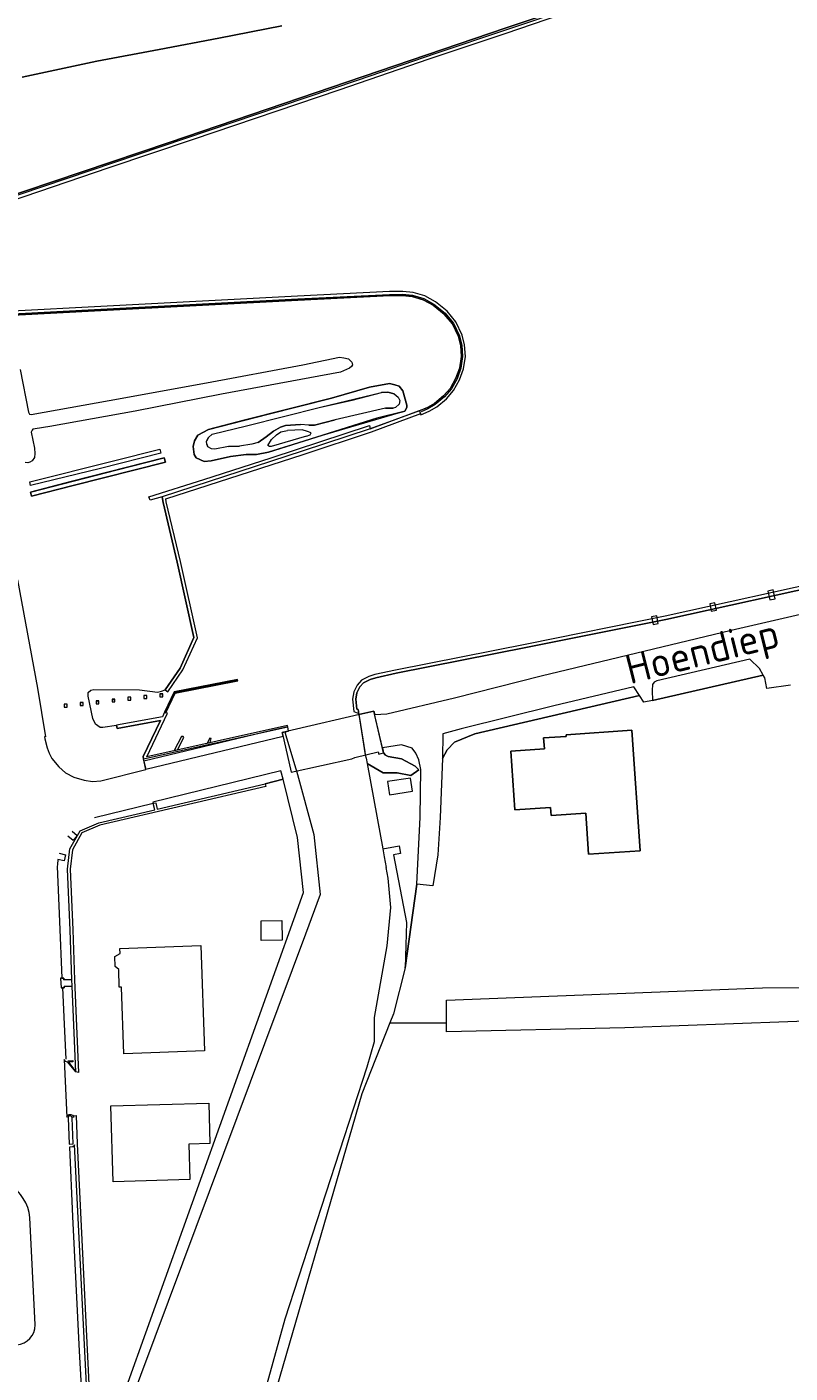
# Model space of a CAD drawing. Header units: metres. Extents: x 209813 to 223847, y 571801 to 587119.
# Tile 559 of 656: x 216815 to 216932, y 584952 to 585157. Entities that reach past the tile are written whole.
import ezdxf
from ezdxf.enums import TextEntityAlignment as Align

# ---------------------------------------------------------------- set-up
doc = ezdxf.new("R2010")
doc.units = ezdxf.units.M
for name, color, linetype, lineweight in [('B-RO-GK-BESCHOEIING-G', 8, 'GK-BESCHOEIING', 0), ('B-RO-GK-BESCHOEIING_DAMWAND-G', 8, 'GK-BESCHOEIING', 0), ('B-RO-GK-KADEMUUR-G', 8, 'Continuous', 0), ('B-RO-GK-KADEMUUR-GV', 8, 'Continuous', 0), ('B-RO-GR-GRAS-GV', 8, 'Continuous', 0), ('B-RO-GR-GROENVOORZIENING-GV', 8, 'Continuous', 0), ('B-RO-GW-TALUD_KRUIN-G', 8, 'Continuous', 0), ('B-RO-IE-MEUBILAIR_WATERWEGMEUBILAIR-S', 8, 'Continuous', 0), ('B-RO-IE-TERREINAFSCHEIDING_KUNSTMATIG_MUUR-GV', 8, 'Continuous', 0), ('B-RO-KW-KUNSTWERK_DEK-GV', 8, 'Continuous', 0), ('B-RO-KW-KUNSTWERK_STEIGER-GV', 8, 'Continuous', 0), ('B-RO-OG-BEBOUWING-GV', 8, 'Continuous', 0), ('B-RO-OG-TERREIN_CULTUURSCHEIDING-GV', 8, 'Continuous', 0), ('B-RO-OG-TERREIN_ERF-GV', 8, 'Continuous', 0), ('B-RO-OG-TOPOGRAFIE-T18', 8, 'Continuous', 0), ('B-RO-OG-WEG-GV', 8, 'Continuous', 0), ('B-RO-VH-ONVERHARD-GV', 8, 'Continuous', 0), ('B-RO-VH-VERHARDING_HALFVERHARDING-GV', 8, 'Continuous', 0), ('B-RO-VH-VERHARDING_HALFVERHARDING_GRIND-GV', 8, 'Continuous', 0), ('B-RO-VH-VERHARDING_OPEN-GV', 8, 'Continuous', 0), ('B-RO-VH-VERHARDING_TEGEL-GV', 8, 'Continuous', 0)]:
    doc.layers.add(name, color=color, linetype=linetype, lineweight=lineweight)
doc.styles.add('NLCS-ISO', font='txt')
doc.styles.add('NLCS-ISO-M200-T18', font='txt', dxfattribs={"height": 0.36})
doc.linetypes.add('GK-BESCHOEIING', pattern='A,30,-5,[1,NLCS.shx,S=1,R=0,X=0,Y=0],-5', length=40)

# ---------------------------------------------------------------- blocks, each defined once
blk = doc.blocks.new('SIE-WATER_MEERPAAL-SO')
at = {"color": 0, "linetype": 'ByBlock', "lineweight": 18}
blk.add_lwpolyline([(-1.1, -1.1), (1.1, -1.1), (1.1, 1.1), (-1.1, 1.1)], close=True, dxfattribs=at)
at = {"color": 0, "linetype": 'ByBlock', "lineweight": 18, "style": 'NLCS-ISO'}
blk.add_text('m', height=1.5, dxfattribs=at).set_placement((0, 0.3), align=Align.MIDDLE_CENTER)

msp = doc.modelspace()

# ---------------------------------------------------------------- linework, layer by layer
at = {"layer": 'B-RO-GK-BESCHOEIING-G', "flags": 128}
for points in [[(216865.985, 585052.37), (216866.074, 585051.809)], [(216866.074, 585051.809), (216866.882, 585046.656)], [(216854.625, 585049.711), (216854.791, 585049.156)], [(216854.791, 585049.156), (216856.269, 585044.212)], [(216866.882, 585046.656), (216866.955, 585046.189)], [(216866.955, 585046.189), (216867.083, 585045.713)], [(216867.083, 585045.713), (216867.238, 585044.862)], [(216856.269, 585044.212), (216856.41, 585043.74)], [(216856.41, 585043.74), (216859.062, 585034.017), (216860.062, 585024.868), (216857.791, 585018.788)], [(216867.238, 585044.862), (216869.263, 585033.772)], [(216869.263, 585033.772), (216869.614, 585031.85)], [(216869.614, 585031.85), (216869.835, 585030.641)], [(216844.811, 584894.645), (216844.444, 584912.852), (216845.217, 584922.03), (216846.828, 584930.484), (216848.93, 584939.191), (216854.712, 584960.017), (216867.258, 584998.532), (216868.384, 585002.406), (216868.353, 585006.05), (216870.311, 585016.995), (216870.847, 585022.867), (216870.435, 585027.353), (216870.137, 585028.988)], [(216869.835, 585030.641), (216870.137, 585028.988)], [(216857.791, 585018.788), (216830.552, 584945.868), (216829.104, 584942.48)]]:
    msp.add_lwpolyline(points, dxfattribs=at)
at = {"layer": 'B-RO-GK-BESCHOEIING_DAMWAND-G', "flags": 128}
msp.add_lwpolyline([(216847.344, 585057.583), (216837.8, 585055.736), (216836.414, 585052.786)], dxfattribs=at)
at = {"layer": 'B-RO-GK-KADEMUUR-G', "flags": 128}
for points in [[(216931.673, 585171.568), (216920.616, 585167.896), (216909.691, 585164.165), (216877.738, 585153.391), (216865.847, 585149.334), (216853.937, 585145.3), (216813.976, 585131.795), (216810.337, 585130.597)], [(216813.045, 585113.608), (216826.508, 585114.351), (216856.609, 585115.897), (216870.679, 585116.601), (216872.659, 585116.602), (216874.179, 585116.465), (216875.895, 585115.969), (216877.443, 585115.117), (216879.164, 585113.729), (216880.443, 585112.181), (216881.383, 585110.237), (216881.738, 585108.832), (216881.841, 585107.103), (216881.581, 585105.3), (216880.982, 585103.7), (216880.124, 585102.154), (216879.075, 585100.921), (216877.653, 585099.756), (216876.531, 585099.104), (216875.474, 585098.65)]]:
    msp.add_lwpolyline(points, dxfattribs=at)
at = {"layer": 'B-RO-GK-KADEMUUR-GV', "flags": 128}
for points in [[(216931.692, 585171.844), (216888.514, 585157.324), (216854.467, 585145.759), (216836.929, 585139.829), (216810.295, 585130.867), (216809.745, 585130.633), (216809.871, 585130.142), (216809.408, 585129.973), (216806.089, 585129.331), (216805.957, 585130.06), (216805.071, 585129.742), (216805.837, 585129.884), (216805.983, 585129.16), (216809.448, 585129.828), (216810.556, 585130.146), (216827.794, 585135.966), (216840.665, 585140.335), (216862.951, 585147.857), (216876.743, 585152.596), (216888.504, 585156.535), (216902.986, 585161.446)], [(216813.029, 585113.407), (216826.518, 585114.152), (216856.619, 585115.697), (216870.684, 585116.401), (216872.65, 585116.402), (216874.142, 585116.268), (216875.819, 585115.783), (216877.331, 585114.95), (216879.023, 585113.586), (216880.273, 585112.072), (216881.194, 585110.168), (216881.54, 585108.801), (216881.641, 585107.111), (216881.386, 585105.35), (216880.8, 585103.785), (216879.959, 585102.268), (216878.934, 585101.064), (216877.539, 585099.92), (216876.441, 585099.283), (216875.257, 585098.775), (216875.382, 585098.34), (216875.448, 585098.192), (216876.716, 585098.737), (216877.888, 585099.418), (216879.363, 585100.627), (216880.463, 585101.919), (216881.355, 585103.528), (216881.981, 585105.197), (216882.253, 585107.085), (216882.145, 585108.895), (216881.77, 585110.378), (216880.79, 585112.404), (216879.454, 585114.022), (216877.672, 585115.459), (216876.053, 585116.35), (216874.255, 585116.87), (216872.678, 585117.012), (216870.669, 585117.011), (216856.588, 585116.307), (216826.486, 585114.761), (216812.998, 585114.016)]]:
    msp.add_lwpolyline(points, dxfattribs=at)
msp.add_lwpolyline([(216836.23, 585052.709), (216835.92, 585052.011), (216828.884, 585050.726), (216828.978, 585050.216), (216835.649, 585051.47), (216832.954, 585045.966), (216833.033, 585045.573), (216855.08, 585050.481), (216855.031, 585050.718), (216833.515, 585045.925), (216836.717, 585052.569)], close=True, dxfattribs=at)
at = {"layer": 'B-RO-GR-GRAS-GV', "flags": 128}
msp.add_lwpolyline([(216842.978, 585095.953), (216841.323, 585095.097), (216840.824, 585094.204), (216840.629, 585093.332), (216840.786, 585092.124), (216841.068, 585091.6), (216842.288, 585091.051), (216843.382, 585091.152), (216846.339, 585091.826), (216848.714, 585092.131), (216850.309, 585092.101), (216852.162, 585092.482), (216860.429, 585095.089), (216872.026, 585098.463), (216872.626, 585098.62), (216873.004, 585098.764), (216873.287, 585099.288), (216873.301, 585099.665), (216872.709, 585101.857), (216872.153, 585102.541), (216871.478, 585102.785), (216870.669, 585102.96), (216867.588, 585102.402), (216861.777, 585100.716), (216848.441, 585097.384)], close=True, dxfattribs=at)
for points in [[(216843.549, 585095.238), (216848.758, 585096.492), (216860.109, 585099.358), (216869.413, 585101.579)], [(216871.368, 585101.381), (216870.378, 585101.661), (216869.413, 585101.579)], [(216871.368, 585101.381), (216871.974, 585100.857), (216872.212, 585100.348), (216872.126, 585099.798)], [(216870.051, 585099.205), (216862.324, 585097.409)], [(216870.051, 585099.205), (216871.232, 585099.207)], [(216871.574, 585099.285), (216871.232, 585099.207)], [(216871.574, 585099.285), (216872.126, 585099.798)], [(216850.541, 585093.971), (216851.794, 585094.795), (216852.904, 585095.672), (216854.003, 585096.314), (216854.731, 585096.538), (216857.042, 585096.714)], [(216858.321, 585096.602), (216857.042, 585096.714)], [(216858.321, 585096.602), (216859.195, 585096.599), (216862.324, 585097.409)], [(216843.549, 585095.238), (216842.952, 585094.741), (216842.684, 585094.145)], [(216857.934, 585094.928), (216852.543, 585093.345), (216852.321, 585093.333), (216852.062, 585093.496), (216852.598, 585094.413), (216853.371, 585095.147), (216854.057, 585095.571), (216855.036, 585095.788)], [(216857.934, 585094.928), (216858.524, 585095.133), (216858.676, 585095.405), (216858.128, 585095.642), (216857.304, 585095.888), (216855.036, 585095.788)], [(216842.705, 585093.717), (216842.684, 585094.145)], [(216842.705, 585093.717), (216842.842, 585093.295)], [(216846.027, 585093.343), (216843.935, 585092.913), (216843.412, 585092.988), (216842.842, 585093.295)], [(216846.027, 585093.343), (216847.686, 585093.368)], [(216850.541, 585093.971), (216849.585, 585093.683), (216847.686, 585093.368)], [(216939.881, 585005.693), (216906.633, 585004.498), (216879.373, 585003.861), (216879.373, 585005.184), (216870.702, 585005.256), (216866.418, 584994.385), (216851.483, 584942.91), (216849.728, 584937.652), (216848.653, 584934.127), (216847.72, 584930.571), (216846.982, 584926.973), (216846.429, 584923.336), (216845.999, 584919.672), (216845.631, 584915.995), (216848.015, 584859.813), (216851.802, 584778.619), (216855.252, 584729.444), (216858.472, 584688.858), (216864.27, 584628.386), (216868.814, 584581.473), (216874.455, 584517.352), (216879.177, 584455.915)]]:
    msp.add_lwpolyline(points, dxfattribs=at)
at = {"layer": 'B-RO-GR-GROENVOORZIENING-GV', "flags": 128}
for points in [[(216813.763, 585072.966), (216816.835, 585056.423), (216818.031, 585048.981), (216817.865, 585048.961), (216817.921, 585048.635), (216818.302, 585047.263), (216818.582, 585046.48), (216819.032, 585045.654), (216820.055, 585044.358), (216821.106, 585043.474), (216822.376, 585042.817), (216823.963, 585042.324), (216825.248, 585042.139), (216826.478, 585042.224), (216833.378, 585043.97), (216833.033, 585045.573), (216832.954, 585045.966), (216835.649, 585051.47), (216828.978, 585050.216), (216828.893, 585050.677), (216826.804, 585050.367), (216826.38, 585050.385), (216825.691, 585050.883), (216825.274, 585051.761), (216824.54, 585055.201), (216824.542, 585055.745), (216824.971, 585056.087), (216825.435, 585056.217), (216832.418, 585056.164), (216835.156, 585055.798), (216835.805, 585055.923), (216836.355, 585056.141), (216838.619, 585059.436), (216840.745, 585064.161), (216838.188, 585075.659), (216836.026, 585084.796), (216835.886, 585085.661), (216834.026, 585085.112), (216833.849, 585085.65), (216842.27, 585088.28), (216852.569, 585091.612), (216867.576, 585096.527), (216867.721, 585096.054), (216876.441, 585099.283), (216877.539, 585099.92), (216878.934, 585101.064), (216879.959, 585102.268), (216880.8, 585103.785), (216881.386, 585105.35), (216881.641, 585107.111), (216881.54, 585108.801), (216881.194, 585110.168), (216880.273, 585112.072), (216879.023, 585113.586), (216877.331, 585114.95), (216875.819, 585115.783), (216874.142, 585116.268), (216872.65, 585116.402), (216870.684, 585116.401), (216856.619, 585115.697), (216826.518, 585114.152), (216813.029, 585113.407)], [(216814.176, 585105.131), (216815.423, 585098.58), (216815.605, 585098.302), (216815.831, 585098.215), (216827.778, 585100.363), (216842.648, 585103.071), (216857.403, 585105.813), (216863.006, 585106.973), (216863.675, 585106.919), (216864.379, 585106.731), (216864.892, 585106.22), (216864.996, 585105.834), (216864.849, 585105.579), (216864.527, 585105.322), (216863.16, 585104.724), (216852.393, 585102.702), (216844.956, 585101.357), (216831.77, 585098.754), (216818.723, 585096.405), (216816.474, 585096.059), (216816.102, 585095.966), (216815.986, 585095.842), (216815.829, 585095.51), (216816.365, 585093.066), (216816.432, 585092.256), (216816.365, 585091.651), (216816.005, 585091.136), (216815.656, 585090.931), (216815.324, 585090.847), (216814.935, 585090.916)]]:
    msp.add_lwpolyline(points, dxfattribs=at)
for points in [[(216842.978, 585095.953), (216852.121, 585098.265), (216861.777, 585100.716), (216867.588, 585102.402), (216870.669, 585102.96), (216871.478, 585102.785), (216872.153, 585102.541), (216872.709, 585101.857), (216873.301, 585099.665), (216873.287, 585099.288), (216873.004, 585098.764), (216872.626, 585098.62), (216868.702, 585097.671), (216856.743, 585093.915), (216852.162, 585092.482), (216850.309, 585092.101), (216848.714, 585092.131), (216846.339, 585091.826), (216843.382, 585091.152), (216842.288, 585091.051), (216841.068, 585091.6), (216840.786, 585092.124), (216840.629, 585093.332), (216840.824, 585094.204), (216841.323, 585095.097)], [(216835.698, 585092.3), (216826.455, 585089.984), (216815.75, 585087.376), (216815.64, 585087.952), (216828.417, 585091.128), (216835.517, 585092.937)], [(216836.377, 585090.947), (216822.27, 585087.398), (216815.891, 585085.762), (216815.756, 585086.341), (216828.982, 585089.759), (216836.196, 585091.584)], [(216911.544, 585057.515), (216911.144, 585057.326), (216910.871, 585056.963), (216910.806, 585056.048), (216910.874, 585054.525), (216927.822, 585058.389), (216927.235, 585059.407), (216925.779, 585060.837)], [(216908.886, 585055.296), (216908, 585056.614), (216895.771, 585053.709), (216881.594, 585050.17), (216878.814, 585049.436), (216878.736, 585045.661), (216879.472, 585046.974), (216880.605, 585048.12), (216883.731, 585049.404)], [(216867.238, 585044.862), (216869.683, 585043.48), (216871.831, 585043.439), (216873.897, 585043.047), (216875.115, 585043.928), (216874.589, 585044.498), (216872.477, 585045.591), (216870.439, 585045.948), (216870.026, 585046.18), (216869.746, 585046.53), (216868.265, 585052.896), (216865.985, 585052.37), (216866.955, 585046.189), (216867.083, 585045.713)], [(216851.643, 585041.764), (216854.375, 585042.466), (216854.048, 585043.775), (216834.469, 585038.966), (216834.507, 585038.798), (216834.911, 585038.88), (216835.143, 585037.91)]]:
    msp.add_lwpolyline(points, close=True, dxfattribs=at)
at = {"layer": 'B-RO-GW-TALUD_KRUIN-G', "flags": 128}
msp.add_lwpolyline([(216864.953, 585100.445), (216869.413, 585101.579), (216870.378, 585101.661), (216871.368, 585101.381), (216871.974, 585100.857), (216872.212, 585100.348), (216872.126, 585099.798), (216871.574, 585099.285), (216871.232, 585099.207), (216870.051, 585099.205), (216862.324, 585097.409), (216859.195, 585096.599), (216858.321, 585096.602), (216857.042, 585096.714), (216854.731, 585096.538), (216854.003, 585096.314), (216852.904, 585095.672), (216851.794, 585094.795), (216850.541, 585093.971), (216849.585, 585093.683), (216847.686, 585093.368), (216846.027, 585093.343), (216843.935, 585092.913), (216843.412, 585092.988), (216842.842, 585093.295), (216842.705, 585093.717), (216842.684, 585094.145), (216842.952, 585094.741), (216843.549, 585095.238), (216848.758, 585096.492), (216860.109, 585099.358)], close=True, dxfattribs=at)
at = {"layer": 'B-RO-IE-TERREINAFSCHEIDING_KUNSTMATIG_MUUR-GV', "flags": 128}
for points in [[(216875.428, 585098.399), (216875.257, 585098.775), (216867.721, 585096.054), (216857.277, 585092.605), (216835.886, 585085.661), (216836.026, 585084.796), (216838.188, 585075.659), (216840.745, 585064.161), (216838.619, 585059.436), (216836.355, 585056.141), (216836.768, 585055.858), (216839.057, 585059.189), (216841.269, 585064.107), (216838.675, 585075.771), (216836.517, 585084.894), (216836.448, 585085.318), (216857.433, 585092.129), (216867.886, 585095.582)], [(216847.461, 585057.504), (216847.425, 585057.701), (216837.732, 585055.824), (216836.23, 585052.709), (216836.44, 585052.649), (216837.869, 585055.647)], [(216838.209, 585046.972), (216839.194, 585048.869), (216839.095, 585049.012), (216838.84, 585049.014), (216837.702, 585046.859)], [(216843.226, 585048.091), (216843.358, 585048.711), (216843.17, 585048.775), (216842.748, 585047.984)]]:
    msp.add_lwpolyline(points, close=True, dxfattribs=at)
msp.add_lwpolyline([(216939.165, 585073.203), (216912.796, 585067.387), (216891.668, 585063.135), (216871.565, 585059.168), (216868.42, 585058.475), (216867.497, 585058.168), (216866.376, 585057.638), (216865.719, 585056.876), (216865.182, 585055.837), (216865.004, 585054.74), (216865.214, 585052.832), (216865.958, 585052.546), (216865.877, 585053.116), (216865.677, 585053.189), (216865.508, 585054.727), (216865.662, 585055.678), (216866.136, 585056.594), (216866.686, 585057.232), (216867.683, 585057.703), (216868.553, 585057.992), (216871.667, 585058.679), (216891.765, 585062.645), (216912.899, 585066.897), (216939.275, 585072.715)], dxfattribs=at)
at = {"layer": 'B-RO-KW-KUNSTWERK_DEK-GV', "flags": 128}
msp.add_lwpolyline([(216869.593, 585047.281), (216868.265, 585052.896), (216854.246, 585049.622), (216855.62, 585043.563), (216864.889, 585045.594), (216865.339, 585045.81), (216868.931, 585046.657), (216869.02, 585046.328), (216869.746, 585046.53)], close=True, dxfattribs=at)
at = {"layer": 'B-RO-KW-KUNSTWERK_STEIGER-GV', "flags": 128}
for points in [[(216928.825, 585069.892), (216929.622, 585070.065), (216929.331, 585071.414), (216928.533, 585071.241)], [(216919.872, 585068.155), (216920.657, 585068.316), (216920.426, 585069.438), (216919.641, 585069.277)], [(216910.983, 585066.138), (216911.769, 585066.295), (216911.533, 585067.479), (216910.747, 585067.322)]]:
    msp.add_lwpolyline(points, close=True, dxfattribs=at)
at = {"layer": 'B-RO-OG-BEBOUWING-GV', "flags": 128}
msp.add_lwpolyline([(216889.829, 585037.782), (216895.274, 585038.152), (216895.357, 585036.93), (216900.694, 585037.293), (216901.114, 585030.999), (216908.972, 585031.522), (216907.743, 585049.954), (216897.663, 585049.281), (216897.679, 585049.036), (216894.231, 585048.806), (216894.343, 585047.133), (216889.228, 585046.792)], close=True, dxfattribs=at)
at = {"layer": 'B-RO-OG-TERREIN_CULTUURSCHEIDING-GV', "flags": 128}
for points in [[(216810.295, 585130.867), (216836.929, 585139.829), (216854.467, 585145.759), (216888.514, 585157.324), (216930.737, 585171.526)], [(216854.183, 585157.649), (216844.556, 585155.763), (216835.417, 585154.021), (216825.894, 585152.265), (216814.487, 585149.807)]]:
    msp.add_lwpolyline(points, dxfattribs=at)
at = {"layer": 'B-RO-OG-TERREIN_ERF-GV', "flags": 128}
for points in [[(216931.981, 585056.871), (216928.365, 585056.359), (216928.064, 585057.969), (216927.822, 585058.389), (216910.874, 585054.525), (216909.572, 585054.276), (216908.886, 585055.296), (216883.731, 585049.404), (216880.605, 585048.12), (216879.472, 585046.974), (216878.736, 585045.661), (216878.427, 585036.639), (216878.052, 585030.941), (216877.274, 585026.198), (216874.85, 585026.443), (216873.065, 585013.669), (216871.244, 585006.618), (216870.702, 585005.256), (216879.373, 585005.184), (216879.373, 585008.723), (216927.704, 585010.598), (216939.826, 585010.655)], [(216822.324, 584990.748), (216822.312, 584991.041), (216822.712, 584991.057), (216822.884, 584986.764), (216824.74, 584948.967), (216824.972, 584942.766), (216828.674, 584942.869), (216828.602, 584943.027), (216828.851, 584943.871), (216829.226, 584946.186), (216857.517, 585025.186), (216856.602, 585033.552), (216854.375, 585042.466), (216851.643, 585041.764), (216851.734, 585041.374), (216826.342, 585035.444), (216823.619, 585034.299), (216822.154, 585031.7), (216821.799, 585028.722), (216822.199, 585019.445), (216822.463, 585011.839), (216823.071, 584997.645), (216822.665, 584997.773), (216821.44, 584999.232)], [(216820.904, 584999.639), (216821.29, 584990.831), (216821.414, 584991.07), (216821.641, 584991.215), (216821.91, 584991.228), (216822.15, 584991.106), (216822.298, 584990.881), (216822.324, 584990.748)]]:
    msp.add_lwpolyline(points, dxfattribs=at)
for points in [[(216895.274, 585038.152), (216889.829, 585037.782), (216889.228, 585046.792), (216894.343, 585047.133), (216894.231, 585048.806), (216897.679, 585049.036), (216897.663, 585049.281), (216907.743, 585049.954), (216908.972, 585031.522), (216901.114, 585030.999), (216900.694, 585037.293), (216895.357, 585036.93)], [(216854.172, 585020.868), (216854.218, 585017.862), (216851.048, 585017.813), (216851.002, 585020.819)], [(216829.451, 585015.843), (216829.396, 585016.622), (216841.819, 585017.052), (216842.376, 585000.938), (216830.006, 585000.52), (216829.653, 585010.714), (216829.33, 585010.703), (216829.237, 585013.397), (216828.681, 585013.833), (216828.637, 585015.397)], [(216843, 584992.974), (216843.179, 584986.801), (216839.938, 584986.707), (216840.095, 584981.281), (216828.365, 584980.941), (216828.029, 584992.54)]]:
    msp.add_lwpolyline(points, close=True, dxfattribs=at)
at = {"layer": 'B-RO-OG-TERREIN_ERF-GV'}
msp.add_lwpolyline([(216821.44, 584999.232, -0.3637439), (216820.904, 584999.639)], format="xyb", dxfattribs=at)
at = {"layer": 'B-RO-OG-WEG-GV', "flags": 128}
for points in [[(216814.487, 585149.807), (216825.894, 585152.265), (216835.417, 585154.021), (216844.556, 585155.763), (216854.183, 585157.649)], [(216939.275, 585072.715), (216912.899, 585066.897), (216891.765, 585062.645), (216871.667, 585058.679), (216868.553, 585057.992), (216867.683, 585057.703), (216866.686, 585057.232), (216866.136, 585056.594), (216865.662, 585055.678), (216865.508, 585054.727), (216865.677, 585053.189), (216865.877, 585053.116), (216865.985, 585052.37), (216868.265, 585052.896), (216868.393, 585052.352), (216870.252, 585052.462), (216880.581, 585054.929), (216893.835, 585058.274), (216922.92, 585065.251), (216951.197, 585071.764)], [(216824.34, 584948.95), (216822.476, 584986.586), (216822.414, 584986.44), (216822.237, 584986.283), (216821.704, 584986.234), (216822.164, 584975.618), (216823.175, 584955.052), (216823.985, 584940.645)], [(216816.434, 584959.058), (216815.664, 584975.488), (216815.548, 584976.253), (216815.323, 584976.993), (216815.016, 584977.702), (216814.634, 584978.37), (216814.199, 584979.006), (216813.699, 584979.597), (216813.145, 584980.128), (216812.545, 584980.623), (216811.897, 584981.034), (216811.212, 584981.404), (216810.033, 584981.765), (216809.861, 584981.585), (216809.849, 584981.424), (216810.091, 584980.685), (216809.877, 584980.615), (216810.905, 584977.701), (216811.314, 584976.312), (216811.549, 584975.121), (216812.353, 584965.99), (216812.983, 584956.183), (216813.66, 584955.793), (216813.642, 584956.017)]]:
    msp.add_lwpolyline(points, dxfattribs=at)
msp.add_lwpolyline([(216872.475, 585047.716), (216869.593, 585047.281), (216869.746, 585046.53), (216870.026, 585046.18), (216870.439, 585045.948), (216872.477, 585045.591), (216874.589, 585044.498), (216875.115, 585043.928), (216873.897, 585043.047), (216871.831, 585043.439), (216869.683, 585043.48), (216867.238, 585044.862), (216869.614, 585031.85), (216872.123, 585032.32), (216872.357, 585031.136), (216871.273, 585030.923), (216873.27, 585020.565), (216873.065, 585013.669), (216874.85, 585026.443), (216875.359, 585036.662), (216875.435, 585043.962), (216875.125, 585045.44), (216874.682, 585046.45), (216874.142, 585047.218)], close=True, dxfattribs=at)
at = {"layer": 'B-RO-OG-WEG-GV'}
msp.add_lwpolyline([(216813.642, 584956.017, 0.3958544), (216816.434, 584959.058)], format="xyb", dxfattribs=at)
at = {"layer": 'B-RO-VH-ONVERHARD-GV', "flags": 128}
msp.add_lwpolyline([(216874.182, 585040.66), (216873.872, 585042.663), (216870.331, 585042.116), (216870.64, 585040.113)], close=True, dxfattribs=at)
at = {"layer": 'B-RO-VH-VERHARDING_HALFVERHARDING-GV', "flags": 128}
msp.add_lwpolyline([(216854.375, 585049.057), (216854.246, 585049.622), (216855.211, 585049.849), (216855.08, 585050.481), (216852.626, 585049.931), (216833.098, 585045.252), (216833.362, 585044.041)], close=True, dxfattribs=at)
at = {"layer": 'B-RO-VH-VERHARDING_HALFVERHARDING_GRIND-GV', "flags": 128}
for points in [[(216819.838, 585029.158), (216820.192, 585020.728), (216820.559, 585012.088), (216820.834, 585012.086), (216820.848, 585011.821), (216822.063, 585011.845), (216821.799, 585019.431), (216821.398, 585028.738), (216821.766, 585031.827), (216823.338, 585034.615), (216826.218, 585035.826), (216834.746, 585037.818), (216834.517, 585038.754), (216825.525, 585036.585)], [(216822.124, 585034.532), (216822.905, 585033.862), (216822.261, 585033.113), (216821.477, 585033.786)], [(216820.151, 585031.158), (216821.086, 585030.936), (216820.894, 585029.998), (216819.94, 585030.225)], [(216821.43, 584999.457), (216822.226, 584999.476), (216822.226, 584999.277), (216821.547, 584999.231), (216822.665, 584997.773), (216822.106, 585010.845), (216820.91, 585010.806), (216820.914, 585010.611), (216820.652, 585010.58), (216820.872, 585005.059)], [(216820.872, 585005.059), (216821.125, 584999.681)]]:
    msp.add_lwpolyline(points, dxfattribs=at)
at = {"layer": 'B-RO-VH-VERHARDING_HALFVERHARDING_GRIND-GV'}
msp.add_lwpolyline([(216819.94, 585030.225, 0.0337003), (216819.838, 585029.158)], format="xyb", dxfattribs=at)
at = {"layer": 'B-RO-VH-VERHARDING_OPEN-GV', "flags": 128}
msp.add_lwpolyline([(216836.377, 585090.947), (216836.196, 585091.584), (216821.976, 585087.978), (216815.756, 585086.341), (216815.891, 585085.762), (216822.27, 585087.398)], close=True, dxfattribs=at)
at = {"layer": 'B-RO-VH-VERHARDING_TEGEL-GV', "flags": 128}
msp.add_lwpolyline([(216820.559, 585012.088), (216820.348, 585012.087), (216820.425, 585010.567), (216820.914, 585010.611), (216820.91, 585010.806), (216822.106, 585010.845), (216822.063, 585011.845), (216820.848, 585011.821), (216820.834, 585012.086)], close=True, dxfattribs=at)
at = {"layer": 'B-RO-VH-VERHARDING_TEGEL-GV'}
msp.add_lwpolyline([(216822.099, 584990.734, 0.99156), (216821.502, 584990.702)], format="xyb", dxfattribs=at)
at = {"layer": 'B-RO-VH-VERHARDING_TEGEL-GV', "flags": 128}
msp.add_lwpolyline([(216821.502, 584990.702), (216821.682, 584986.718), (216822.259, 584986.745), (216822.099, 584990.734)], dxfattribs=at)

# ---------------------------------------------------------------- block references
at = {"layer": 'B-RO-IE-MEUBILAIR_WATERWEGMEUBILAIR-S', "xscale": 0.2, "yscale": 0.2, "zscale": 0.2}
for p in [(216835.742, 585055.314), (216821.125, 585053.711), (216823.561, 585053.978), (216825.996, 585054.245), (216828.431, 585054.512), (216830.867, 585054.779), (216833.302, 585055.046)]:
    msp.add_blockref('SIE-WATER_MEERPAAL-SO', p, dxfattribs=at)

# ---------------------------------------------------------------- texts
at = {"layer": 'B-RO-OG-TOPOGRAFIE-T18', "style": 'NLCS-ISO-M200-T18'}
msp.add_text('Hoendiep', height=4.5, rotation=14.1, dxfattribs=at).set_placement((216918.637, 585061.423), align=Align.MIDDLE)

doc.saveas('drawing.dxf')
